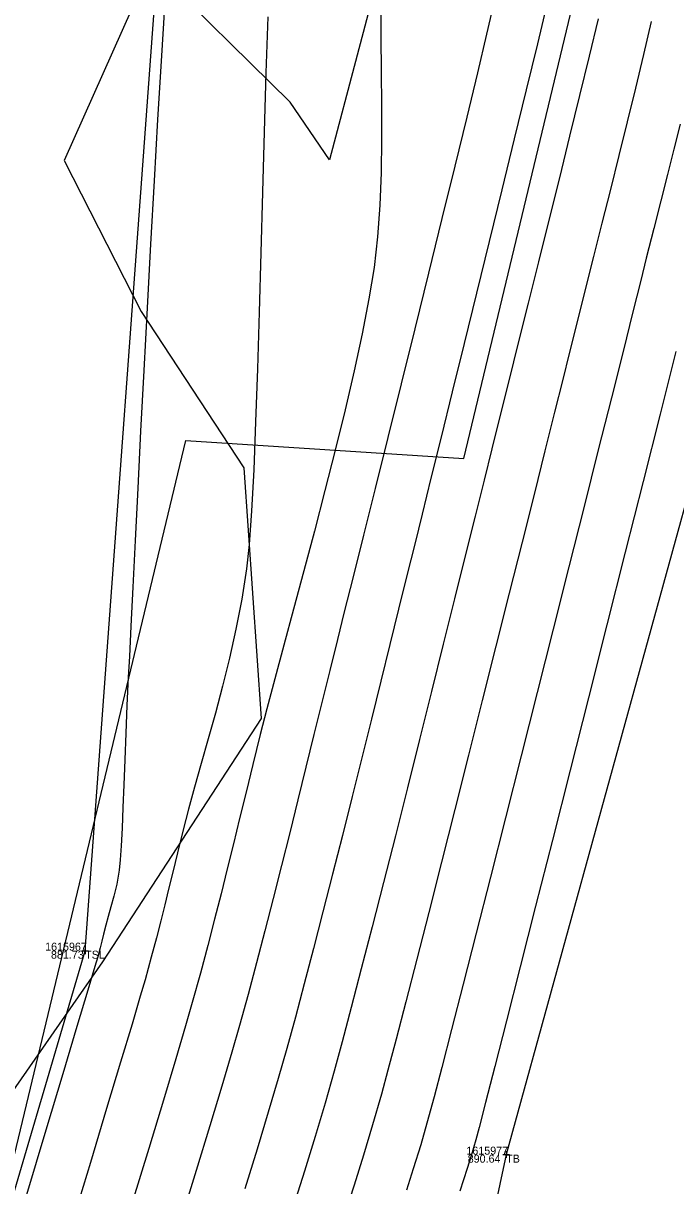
# Model space of a CAD drawing. Extents: x 1957117 to 1971063, y 701601 to 715861.
# Drawn here: x 1963116.2 to 1963144.8, y 705305.1 to 705356 of the extents above; entities that cross this region are included whole.
import ezdxf

# ---------------------------------------------------------------- set-up
doc = ezdxf.new("R2010")
doc.units = 0
for name, color, linetype in [('DT_X_Break_Line', 7, 'Continuous'), ('DT_X_Contour_Major', 7, 'Continuous'), ('DT_X_Contour_Minor', 7, 'Continuous'), ('HY_X_Water_Edge', 7, 'Continuous'), ('PV_P_Drive', 7, 'Continuous'), ('PV_P_Shoulder', 7, 'Continuous'), ('RS_Raster1', 7, 'Continuous'), ('RW_X_Esmt_RR', 7, 'Continuous'), ('SC_Scratch1', 7, 'Continuous'), ('SC_Shading5', 7, 'Continuous'), ('VG_X_Tree_Line_Rt', 7, 'Continuous')]:
    doc.layers.add(name, color=color, linetype=linetype)

msp = doc.modelspace()

# ---------------------------------------------------------------- linework, layer by layer
at = {"layer": 'DT_X_Break_Line'}
for points in [[(1963059.618, 705072.384), (1963067.267, 705121.949), (1963084.435, 705172.155), (1963089.948, 705219.61), (1963104.733, 705267.194), (1963118.935, 705315.406), (1963122.413, 705362.88), (1963135.773, 705414.457), (1963142.701, 705466.671), (1963157.121, 705507.344), (1963171.033, 705561.75), (1963190.964, 705600.578), (1963199.065, 705656.682), (1963210.848, 705704.455), (1963218.329, 705756.178)], [(1963248.355, 705747.376), (1963235.759, 705698.829), (1963221.229, 705652.053), (1963207.844, 705601.615), (1963200.47, 705556.329), (1963185.917, 705507.018), (1963175.154, 705452.621), (1963160.398, 705408.434), (1963150.566, 705354.43), (1963137.351, 705306.484), (1963127.753, 705261.545), (1963117.087, 705216.019), (1963104.746, 705164.3), (1963091.28, 705116.393), (1963081.686, 705067.168)]]:
    msp.add_lwpolyline(points, dxfattribs=at)
at = {"layer": 'DT_X_Contour_Major'}
for points in [[(1963136.811, 705356.869), (1963136.493, 705355.491), (1963136.093, 705353.804), (1963135.626, 705351.861), (1963135.105, 705349.716), (1963134.543, 705347.424), (1963133.955, 705345.036), (1963133.355, 705342.609), (1963132.756, 705340.196), (1963132.172, 705337.85), (1963131.618, 705335.625), (1963131.107, 705333.576), (1963130.653, 705331.757), (1963130.269, 705330.22), (1963129.971, 705329.021), (1963129.633, 705327.657), (1963129.29, 705326.267), (1963128.944, 705324.858), (1963128.594, 705323.434), (1963128.24, 705322.001), (1963127.883, 705320.563), (1963127.523, 705319.126), (1963127.16, 705317.695), (1963126.795, 705316.275), (1963126.428, 705314.872), (1963126.059, 705313.49), (1963125.689, 705312.134), (1963125.355, 705310.962), (1963124.918, 705309.485), (1963124.393, 705307.747), (1963123.796, 705305.793), (1963123.141, 705303.665)], [(1963136.811, 705356.869), (1963136.493, 705355.491), (1963136.093, 705353.804), (1963135.626, 705351.861), (1963135.105, 705349.716), (1963134.543, 705347.424), (1963133.955, 705345.036), (1963133.355, 705342.609), (1963132.756, 705340.196), (1963132.172, 705337.85), (1963131.618, 705335.625), (1963131.107, 705333.576), (1963130.653, 705331.757), (1963130.269, 705330.22), (1963129.971, 705329.021), (1963129.633, 705327.657), (1963129.29, 705326.267), (1963128.944, 705324.858), (1963128.594, 705323.434), (1963128.24, 705322.001), (1963127.883, 705320.563), (1963127.523, 705319.126), (1963127.16, 705317.695), (1963126.795, 705316.275), (1963126.428, 705314.872), (1963126.059, 705313.49), (1963125.689, 705312.134), (1963125.355, 705310.962), (1963124.918, 705309.485), (1963124.393, 705307.747), (1963123.796, 705305.793), (1963123.141, 705303.665)], [(1963144.78, 705341.61), (1963144.09, 705338.878), (1963143.345, 705335.933), (1963142.562, 705332.839), (1963141.757, 705329.66), (1963140.946, 705326.458), (1963140.146, 705323.298), (1963139.371, 705320.242), (1963138.638, 705317.355), (1963137.964, 705314.7), (1963137.364, 705312.341), (1963136.854, 705310.34), (1963136.45, 705308.761), (1963136.169, 705307.669), (1963136.026, 705307.126), (1963135.824, 705306.432), (1963135.645, 705305.872), (1963135.48, 705305.378), (1963135.319, 705304.883)], [(1963144.78, 705341.61), (1963144.09, 705338.878), (1963143.345, 705335.933), (1963142.562, 705332.839), (1963141.757, 705329.66), (1963140.946, 705326.458), (1963140.146, 705323.298), (1963139.371, 705320.242), (1963138.638, 705317.355), (1963137.964, 705314.7), (1963137.364, 705312.341), (1963136.854, 705310.34), (1963136.45, 705308.761), (1963136.169, 705307.669), (1963136.026, 705307.126), (1963135.824, 705306.432), (1963135.645, 705305.872), (1963135.48, 705305.378), (1963135.319, 705304.883)]]:
    msp.add_lwpolyline(points, dxfattribs=at)
at = {"layer": 'DT_X_Contour_Minor'}
for points in [[(1963122.409, 705356.681), (1963122.257, 705354.315), (1963122.102, 705351.76), (1963121.947, 705349.073), (1963121.793, 705346.31), (1963121.643, 705343.528), (1963121.498, 705340.784), (1963121.361, 705338.133), (1963121.235, 705335.633), (1963121.12, 705333.341), (1963121.019, 705331.312), (1963120.934, 705329.604), (1963120.867, 705328.273), (1963120.821, 705327.375), (1963120.76, 705326.133), (1963120.708, 705324.921), (1963120.664, 705323.759), (1963120.624, 705322.665), (1963120.588, 705321.661), (1963120.551, 705320.765), (1963120.513, 705319.997), (1963120.471, 705319.378), (1963120.423, 705318.926), (1963120.317, 705318.318), (1963120.193, 705317.787), (1963120.064, 705317.319), (1963119.941, 705316.901), (1963119.837, 705316.519), (1963119.742, 705316.13), (1963119.668, 705315.827), (1963119.591, 705315.525), (1963119.487, 705315.139), (1963119.362, 705314.716), (1963119.052, 705313.677), (1963118.576, 705312.091), (1963117.957, 705310.026), (1963117.214, 705307.551), (1963116.368, 705304.734)], [(1963122.409, 705356.681), (1963122.257, 705354.315), (1963122.102, 705351.76), (1963121.947, 705349.073), (1963121.793, 705346.31), (1963121.643, 705343.528), (1963121.498, 705340.784), (1963121.361, 705338.133), (1963121.235, 705335.633), (1963121.12, 705333.341), (1963121.019, 705331.312), (1963120.934, 705329.604), (1963120.867, 705328.273), (1963120.821, 705327.375), (1963120.76, 705326.133), (1963120.708, 705324.921), (1963120.664, 705323.759), (1963120.624, 705322.665), (1963120.588, 705321.661), (1963120.551, 705320.765), (1963120.513, 705319.997), (1963120.471, 705319.378), (1963120.423, 705318.926), (1963120.317, 705318.318), (1963120.193, 705317.787), (1963120.064, 705317.319), (1963119.941, 705316.901), (1963119.837, 705316.519), (1963119.742, 705316.13), (1963119.668, 705315.827), (1963119.591, 705315.525), (1963119.487, 705315.139), (1963119.362, 705314.716), (1963119.052, 705313.677), (1963118.576, 705312.091), (1963117.957, 705310.026), (1963117.214, 705307.551), (1963116.368, 705304.734)], [(1963131.865, 705356.843), (1963131.867, 705355.357), (1963131.88, 705353.864), (1963131.895, 705352.373), (1963131.898, 705350.895), (1963131.879, 705349.439), (1963131.826, 705348.013), (1963131.727, 705346.629), (1963131.571, 705345.294), (1963131.346, 705343.911), (1963131.052, 705342.391), (1963130.702, 705340.765), (1963130.307, 705339.06), (1963129.878, 705337.304), (1963129.426, 705335.526), (1963128.964, 705333.755), (1963128.502, 705332.019), (1963128.051, 705330.346), (1963127.624, 705328.764), (1963127.231, 705327.303), (1963126.883, 705325.99), (1963126.593, 705324.854), (1963126.271, 705323.553), (1963125.973, 705322.336), (1963125.691, 705321.183), (1963125.42, 705320.072), (1963125.151, 705318.983), (1963124.879, 705317.894), (1963124.597, 705316.786), (1963124.298, 705315.638), (1963123.975, 705314.428), (1963123.622, 705313.135), (1963123.33, 705312.118), (1963122.904, 705310.678), (1963122.361, 705308.873), (1963121.719, 705306.76), (1963120.998, 705304.394)], [(1963131.865, 705356.843), (1963131.867, 705355.357), (1963131.88, 705353.864), (1963131.895, 705352.373), (1963131.898, 705350.895), (1963131.879, 705349.439), (1963131.826, 705348.013), (1963131.727, 705346.629), (1963131.571, 705345.294), (1963131.346, 705343.911), (1963131.052, 705342.391), (1963130.702, 705340.765), (1963130.307, 705339.06), (1963129.878, 705337.304), (1963129.426, 705335.526), (1963128.964, 705333.755), (1963128.502, 705332.019), (1963128.051, 705330.346), (1963127.624, 705328.764), (1963127.231, 705327.303), (1963126.883, 705325.99), (1963126.593, 705324.854), (1963126.271, 705323.553), (1963125.973, 705322.336), (1963125.691, 705321.183), (1963125.42, 705320.072), (1963125.151, 705318.983), (1963124.879, 705317.894), (1963124.597, 705316.786), (1963124.298, 705315.638), (1963123.975, 705314.428), (1963123.622, 705313.135), (1963123.33, 705312.118), (1963122.904, 705310.678), (1963122.361, 705308.873), (1963121.719, 705306.76), (1963120.998, 705304.394)], [(1963139.165, 705356.916), (1963138.719, 705355.071), (1963138.23, 705353.055), (1963137.708, 705350.913), (1963137.165, 705348.689), (1963136.611, 705346.427), (1963136.057, 705344.169), (1963135.515, 705341.961), (1963134.994, 705339.845), (1963134.506, 705337.867), (1963134.062, 705336.068), (1963133.673, 705334.494), (1963133.349, 705333.189), (1963133.008, 705331.814), (1963132.645, 705330.345), (1963132.263, 705328.798), (1963131.866, 705327.189), (1963131.456, 705325.533), (1963131.037, 705323.846), (1963130.613, 705322.144), (1963130.186, 705320.443), (1963129.76, 705318.758), (1963129.338, 705317.105), (1963128.923, 705315.501), (1963128.519, 705313.96), (1963128.129, 705312.498), (1963127.756, 705311.132), (1963127.382, 705309.816), (1963126.944, 705308.337), (1963126.453, 705306.72), (1963125.919, 705304.99)], [(1963139.165, 705356.916), (1963138.719, 705355.071), (1963138.23, 705353.055), (1963137.708, 705350.913), (1963137.165, 705348.689), (1963136.611, 705346.427), (1963136.057, 705344.169), (1963135.515, 705341.961), (1963134.994, 705339.845), (1963134.506, 705337.867), (1963134.062, 705336.068), (1963133.673, 705334.494), (1963133.349, 705333.189), (1963133.008, 705331.814), (1963132.645, 705330.345), (1963132.263, 705328.798), (1963131.866, 705327.189), (1963131.456, 705325.533), (1963131.037, 705323.846), (1963130.613, 705322.144), (1963130.186, 705320.443), (1963129.76, 705318.758), (1963129.338, 705317.105), (1963128.923, 705315.501), (1963128.519, 705313.96), (1963128.129, 705312.498), (1963127.756, 705311.132), (1963127.382, 705309.816), (1963126.944, 705308.337), (1963126.453, 705306.72), (1963125.919, 705304.99)], [(1963126.926, 705356.256), (1963126.839, 705353.797), (1963126.76, 705351.218), (1963126.685, 705348.576), (1963126.613, 705345.928), (1963126.541, 705343.333), (1963126.467, 705340.849), (1963126.39, 705338.533), (1963126.306, 705336.443), (1963126.214, 705334.638), (1963126.112, 705333.174), (1963125.997, 705332.11), (1963125.781, 705330.774), (1963125.528, 705329.472), (1963125.247, 705328.206), (1963124.946, 705326.981), (1963124.634, 705325.801), (1963124.32, 705324.668), (1963124.012, 705323.586), (1963123.72, 705322.56), (1963123.451, 705321.592), (1963123.215, 705320.686), (1963122.969, 705319.687), (1963122.763, 705318.841), (1963122.582, 705318.097), (1963122.413, 705317.404), (1963122.24, 705316.712), (1963122.049, 705315.97), (1963121.826, 705315.129), (1963121.554, 705314.137), (1963121.346, 705313.413), (1963120.984, 705312.193), (1963120.487, 705310.535), (1963119.873, 705308.499), (1963119.161, 705306.142), (1963118.369, 705303.523)], [(1963126.926, 705356.256), (1963126.839, 705353.797), (1963126.76, 705351.218), (1963126.685, 705348.576), (1963126.613, 705345.928), (1963126.541, 705343.333), (1963126.467, 705340.849), (1963126.39, 705338.533), (1963126.306, 705336.443), (1963126.214, 705334.638), (1963126.112, 705333.174), (1963125.997, 705332.11), (1963125.781, 705330.774), (1963125.528, 705329.472), (1963125.247, 705328.206), (1963124.946, 705326.981), (1963124.634, 705325.801), (1963124.32, 705324.668), (1963124.012, 705323.586), (1963123.72, 705322.56), (1963123.451, 705321.592), (1963123.215, 705320.686), (1963122.969, 705319.687), (1963122.763, 705318.841), (1963122.582, 705318.097), (1963122.413, 705317.404), (1963122.24, 705316.712), (1963122.049, 705315.97), (1963121.826, 705315.129), (1963121.554, 705314.137), (1963121.346, 705313.413), (1963120.984, 705312.193), (1963120.487, 705310.535), (1963119.873, 705308.499), (1963119.161, 705306.142), (1963118.369, 705303.523)], [(1963141.369, 705356.17), (1963140.979, 705354.536), (1963140.563, 705352.814), (1963140.126, 705351.028), (1963139.677, 705349.202), (1963139.221, 705347.361), (1963138.766, 705345.528), (1963138.317, 705343.729), (1963137.883, 705341.988), (1963137.468, 705340.329), (1963137.08, 705338.777), (1963136.727, 705337.356), (1963136.387, 705335.987), (1963135.997, 705334.415), (1963135.564, 705332.673), (1963135.097, 705330.792), (1963134.602, 705328.805), (1963134.088, 705326.743), (1963133.562, 705324.64), (1963133.031, 705322.526), (1963132.503, 705320.433), (1963131.986, 705318.395), (1963131.487, 705316.442), (1963131.014, 705314.608), (1963130.574, 705312.923), (1963130.174, 705311.42), (1963129.824, 705310.131), (1963129.428, 705308.741), (1963128.993, 705307.281), (1963128.527, 705305.766), (1963128.038, 705304.206)], [(1963141.369, 705356.17), (1963140.979, 705354.536), (1963140.563, 705352.814), (1963140.126, 705351.028), (1963139.677, 705349.202), (1963139.221, 705347.361), (1963138.766, 705345.528), (1963138.317, 705343.729), (1963137.883, 705341.988), (1963137.468, 705340.329), (1963137.08, 705338.777), (1963136.727, 705337.356), (1963136.387, 705335.987), (1963135.997, 705334.415), (1963135.564, 705332.673), (1963135.097, 705330.792), (1963134.602, 705328.805), (1963134.088, 705326.743), (1963133.562, 705324.64), (1963133.031, 705322.526), (1963132.503, 705320.433), (1963131.986, 705318.395), (1963131.487, 705316.442), (1963131.014, 705314.608), (1963130.574, 705312.923), (1963130.174, 705311.42), (1963129.824, 705310.131), (1963129.428, 705308.741), (1963128.993, 705307.281), (1963128.527, 705305.766), (1963128.038, 705304.206)], [(1963143.695, 705356.046), (1963143.356, 705354.6), (1963143.005, 705353.136), (1963142.645, 705351.66), (1963142.279, 705350.179), (1963141.909, 705348.698), (1963141.538, 705347.225), (1963141.17, 705345.765), (1963140.806, 705344.324), (1963140.45, 705342.908), (1963140.105, 705341.523), (1963139.824, 705340.395), (1963139.467, 705338.965), (1963139.046, 705337.274), (1963138.569, 705335.364), (1963138.046, 705333.276), (1963137.489, 705331.049), (1963136.906, 705328.725), (1963136.307, 705326.345), (1963135.704, 705323.95), (1963135.105, 705321.58), (1963134.521, 705319.276), (1963133.962, 705317.079), (1963133.438, 705315.03), (1963132.959, 705313.17), (1963132.535, 705311.539), (1963132.175, 705310.179), (1963131.891, 705309.129), (1963131.506, 705307.782), (1963131.108, 705306.457), (1963130.699, 705305.15), (1963130.285, 705303.855)], [(1963143.695, 705356.046), (1963143.356, 705354.6), (1963143.005, 705353.136), (1963142.645, 705351.66), (1963142.279, 705350.179), (1963141.909, 705348.698), (1963141.538, 705347.225), (1963141.17, 705345.765), (1963140.806, 705344.324), (1963140.45, 705342.908), (1963140.105, 705341.523), (1963139.824, 705340.395), (1963139.467, 705338.965), (1963139.046, 705337.274), (1963138.569, 705335.364), (1963138.046, 705333.276), (1963137.489, 705331.049), (1963136.906, 705328.725), (1963136.307, 705326.345), (1963135.704, 705323.95), (1963135.105, 705321.58), (1963134.521, 705319.276), (1963133.962, 705317.079), (1963133.438, 705315.03), (1963132.959, 705313.17), (1963132.535, 705311.539), (1963132.175, 705310.179), (1963131.891, 705309.129), (1963131.506, 705307.782), (1963131.108, 705306.457), (1963130.699, 705305.15), (1963130.285, 705303.855)], [(1963144.964, 705351.549), (1963144.69, 705350.462), (1963144.408, 705349.354), (1963144.115, 705348.204), (1963143.808, 705346.99), (1963143.482, 705345.691), (1963143.241, 705344.722), (1963142.897, 705343.347), (1963142.464, 705341.62), (1963141.955, 705339.589), (1963141.382, 705337.308), (1963140.758, 705334.827), (1963140.096, 705332.197), (1963139.409, 705329.47), (1963138.709, 705326.697), (1963138.01, 705323.929), (1963137.323, 705321.218), (1963136.663, 705318.614), (1963136.041, 705316.17), (1963135.47, 705313.936), (1963134.964, 705311.963), (1963134.535, 705310.303), (1963134.195, 705309.008), (1963133.958, 705308.128), (1963133.611, 705306.915), (1963133.29, 705305.866), (1963132.989, 705304.935)], [(1963144.964, 705351.549), (1963144.69, 705350.462), (1963144.408, 705349.354), (1963144.115, 705348.204), (1963143.808, 705346.99), (1963143.482, 705345.691), (1963143.241, 705344.722), (1963142.897, 705343.347), (1963142.464, 705341.62), (1963141.955, 705339.589), (1963141.382, 705337.308), (1963140.758, 705334.827), (1963140.096, 705332.197), (1963139.409, 705329.47), (1963138.709, 705326.697), (1963138.01, 705323.929), (1963137.323, 705321.218), (1963136.663, 705318.614), (1963136.041, 705316.17), (1963135.47, 705313.936), (1963134.964, 705311.963), (1963134.535, 705310.303), (1963134.195, 705309.008), (1963133.958, 705308.128), (1963133.611, 705306.915), (1963133.29, 705305.866), (1963132.989, 705304.935)]]:
    msp.add_lwpolyline(points, dxfattribs=at)
at = {"layer": 'HY_X_Water_Edge'}
msp.add_spline([(1963191.723, 701994.048), (1963062.047, 702441.167), (1962863.491, 703169.356), (1962827.53, 703438.691), (1962823.213, 703537.412), (1962817.962, 703593.874), (1962817.97, 703697.316), (1962828.582, 703804.235), (1962836.461, 703844.734), (1962850.687, 703896.004), (1962867.251, 703938.846), (1962873.848, 703992.355), (1962884.135, 704091.371), (1962891.241, 704140.854), (1962897.382, 704180.529), (1962905.467, 704230.979), (1962943.949, 704328.022), (1962948.537, 704378.842), (1962964.114, 704426.264), (1963004.885, 704570.73), (1963042.054, 704716.522), (1963062.038, 704814.417), (1963072.171, 704860.237), (1963090.023, 704956.798), (1963107.066, 705031.783), (1963133.773, 705105.742), (1963148.685, 705206.74), (1963175.48, 705301.059), (1963191.635, 705353.417), (1963210.988, 705447.286), (1963219.532, 705497.27), (1963230.124, 705549.475), (1963251.052, 705591.159), (1963275.289, 705693.429), (1963292.982, 705784.032), (1963302.841, 705839.645), (1963335.126, 705936.766), (1963359.752, 706046.75), (1963389.133, 706177.299), (1963417.827, 706273.456), (1963475.868, 706451.902), (1963533.782, 706640.53), (1963553.86, 706696.984), (1963580.184, 706715.425), (1963609.172, 706718.73), (1963617.062, 706714.691), (1963619.447, 706694.678), (1963564.282, 706533.07), (1963531.853, 706395.229), (1963434.4, 706006.96), (1963354.09, 705679.186), (1963237.513, 705206.07), (1963167.369, 704892.962), (1963059.145, 704434.176), (1962907.914, 703908.742), (1962877.458, 703703.326), (1962898.357, 703412.121), (1962942.65, 703052.267), (1963048.963, 702674.866), (1963191.468, 702189.666), (1963245.396, 702019.832)], degree=3, dxfattribs=at)
at = {"layer": 'PV_P_Drive'}
for p, q in [((1963118.789, 705315.406), (1963119.081, 705315.406)), ((1963118.935, 705315.552), (1963118.935, 705315.26)), ((1963118.935, 705315.406), (1963118.935, 705315.406)), ((1963137.205, 705306.484), (1963137.497, 705306.484)), ((1963137.351, 705306.63), (1963137.351, 705306.338)), ((1963137.351, 705306.484), (1963137.351, 705306.484))]:
    msp.add_line(p, q, dxfattribs=at)
at = {"layer": 'RW_X_Esmt_RR'}
msp.add_lwpolyline([(1962866.45, 704268.068), (1963123.345, 705337.727), (1963135.496, 705336.937), (1963400.797, 706441.601)], dxfattribs=at)
at = {"layer": 'SC_Shading5'}
for points in [[(1963026.912, 704294.121), (1963138.818, 704737.794), (1963251.679, 705213.963), (1963374.306, 705730.111), (1963454.783, 706045.593), (1963517.244, 706296.713), (1963562.763, 706479.256), (1963580.13, 706553.799), (1963589.678, 706586.994)], [(1963609.915, 706579.703), (1963587.283, 706499.153), (1963552.056, 706354.005), (1963480.911, 706069.234), (1963357.401, 705576.869), (1963272.751, 705226.931), (1963210.247, 704956.481), (1963044.97, 704288.881)]]:
    msp.add_spline(points, degree=3, dxfattribs=at)
at = {"layer": 'VG_X_Tree_Line_Rt'}
msp.add_lwpolyline([(1963132.038, 705359.161), (1963129.619, 705349.992), (1963127.904, 705352.518), (1963121.821, 705358.514), (1963118.017, 705349.97), (1963121.382, 705343.365), (1963125.87, 705336.531), (1963126.638, 705325.561), (1963119.699, 705314.911), (1963114.225, 705307.074), (1963104.838, 705299.314), (1963104.361, 705292.134), (1963105.422, 705281.465), (1963100.517, 705269.854), (1963097.475, 705268.813), (1963093.256, 705262.563), (1963096.262, 705251.267)], dxfattribs=at)

# ---------------------------------------------------------------- texts
at = {"layer": 'PV_P_Shoulder'}
for s, p in [('881.73', (1963117.439, 705315.056)), ('890.64', (1963135.67, 705306.134))]:
    msp.add_text(s, height=0.35, dxfattribs=at).set_placement(p)
at = {"layer": 'RS_Raster1'}
for s, p in [('1615967', (1963117.185, 705315.406)), ('1615977', (1963135.612, 705306.484))]:
    msp.add_text(s, height=0.35, dxfattribs=at).set_placement(p)
at = {"layer": 'SC_Scratch1'}
for s, p in [('TSL', (1963118.935, 705315.056)), ('TB', (1963137.351, 705306.134))]:
    msp.add_text(s, height=0.35, dxfattribs=at).set_placement(p)

doc.saveas('drawing.dxf')
